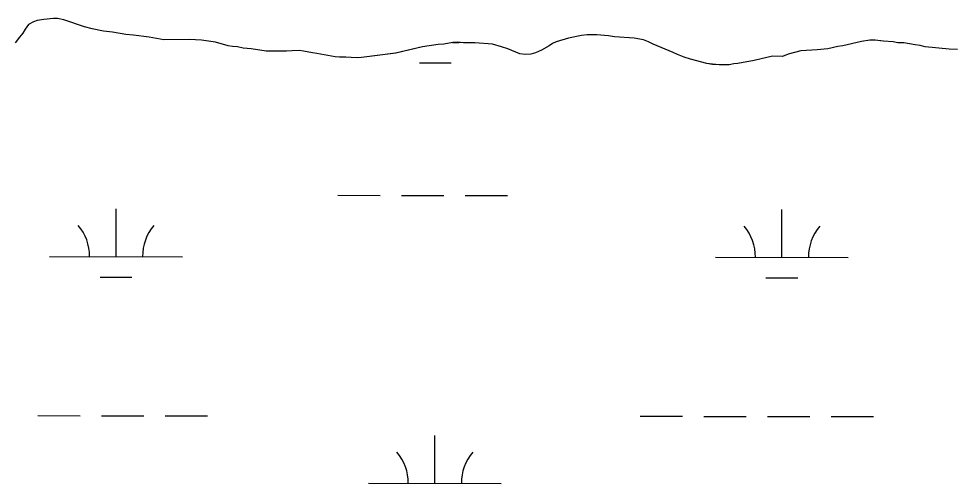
# Model space of a CAD drawing. Extents: x 3148686 to 3186545, y 916144 to 941516.
# Drawn here: x 3171994 to 3172697, y 923535 to 923886 of the extents above; entities that cross this region are included whole.
import ezdxf

# ---------------------------------------------------------------- set-up
doc = ezdxf.new("R2010")
doc.units = 0
for name, color, linetype in [('V-SITE-VEGE', 7, 'Continuous'), ('V-TOPO-SHOR', 7, 'Continuous'), ('V-WETL-SWMP', 7, 'Continuous')]:
    doc.layers.add(name, color=color, linetype=linetype)

msp = doc.modelspace()

# ---------------------------------------------------------------- linework, layer by layer
at = {"layer": 'V-SITE-VEGE'}
for p, q in [((3172020.69, 923885.51), (3172013.4, 923884.86)), ((3172023.84, 923885.53), (3172020.69, 923885.51)), ((3172028.58, 923884.58), (3172023.84, 923885.53)), ((3172001.81, 923881.02), (3171999.28, 923877.45)), ((3172005.54, 923883.02), (3172001.81, 923881.02)), ((3172008.49, 923884.03), (3172005.54, 923883.02)), ((3172013.4, 923884.86), (3172008.49, 923884.03)), ((3172044.19, 923879.39), (3172028.58, 923884.58)), ((3172049.91, 923877.86), (3172044.19, 923879.39)), ((3171994.99, 923871.51), (3171991.87, 923867.15)), ((3171997.53, 923874.49), (3171994.99, 923871.51)), ((3171999.28, 923877.45), (3171997.53, 923874.49)), ((3172058.4, 923876.15), (3172049.91, 923877.86)), ((3172065.3, 923875.22), (3172058.4, 923876.15)), ((3172075.17, 923873.53), (3172065.3, 923875.22)), ((3172081.08, 923872.98), (3172075.17, 923873.53)), ((3172092.92, 923871.5), (3172081.08, 923872.98)), ((3172103.77, 923869.62), (3172092.92, 923871.5)), ((3172418.79, 923872.91), (3172408.96, 923870.86)), ((3172422.93, 923873.34), (3172418.79, 923872.91)), ((3172430.22, 923873.4), (3172422.93, 923873.34)), ((3172439.09, 923872.48), (3172430.22, 923873.4)), ((3172443.43, 923871.73), (3172439.09, 923872.48)), ((3172458.41, 923870.67), (3172443.43, 923871.73)), ((3172123.27, 923869.77), (3172103.77, 923869.62)), ((3172132.34, 923869.25), (3172123.27, 923869.77)), ((3172142.79, 923867.76), (3172132.34, 923869.25)), ((3172152.47, 923865.08), (3172142.79, 923867.76)), ((3172155.63, 923864.51), (3172152.47, 923865.08)), ((3172159.37, 923864.15), (3172155.63, 923864.51)), ((3172163.71, 923863.2), (3172159.37, 923864.15)), ((3172298.87, 923864.27), (3172278.62, 923859.58)), ((3172310.68, 923865.94), (3172298.87, 923864.27)), ((3172314.81, 923866.17), (3172310.68, 923865.94)), ((3172321.7, 923867.61), (3172314.81, 923866.17)), ((3172325.44, 923867.64), (3172321.7, 923867.61)), ((3172329.78, 923867.28), (3172325.44, 923867.64)), ((3172338.25, 923867.15), (3172329.78, 923867.28)), ((3172351.66, 923866.27), (3172338.25, 923867.15)), ((3172358.37, 923864.35), (3172351.66, 923866.27)), ((3172363.11, 923862.62), (3172358.37, 923864.35)), ((3172394.23, 923865.03), (3172388.54, 923861.64)), ((3172396.77, 923866.83), (3172394.23, 923865.03)), ((3172399.52, 923868.03), (3172396.77, 923866.83)), ((3172408.96, 923870.86), (3172399.52, 923868.03)), ((3172465.52, 923869.54), (3172458.41, 923870.67)), ((3172469.27, 923867.99), (3172465.52, 923869.54)), ((3172472.63, 923866.25), (3172469.27, 923867.99)), ((3172487.66, 923860.06), (3172472.63, 923866.25)), ((3172611.95, 923864.4), (3172604.28, 923862.76)), ((3172615.69, 923865.02), (3172611.95, 923864.4)), ((3172629.65, 923868.29), (3172615.69, 923865.02)), ((3172635.95, 923869.32), (3172629.65, 923868.29)), ((3172639.89, 923869.16), (3172635.95, 923869.32)), ((3172646.4, 923868.42), (3172639.89, 923869.16)), ((3172653.69, 923868.08), (3172646.4, 923868.42)), ((3172657.05, 923867.32), (3172653.69, 923868.08)), ((3172661.58, 923867.16), (3172657.05, 923867.32)), ((3172670.26, 923865.65), (3172661.58, 923867.16)), ((3172673.81, 923865.29), (3172670.26, 923865.65)), ((3172677.76, 923864.34), (3172673.81, 923865.29)), ((3172695.71, 923862.51), (3172677.76, 923864.34)), ((3172169.63, 923862.65), (3172163.71, 923863.2)), ((3172181.07, 923860.97), (3172169.63, 923862.65)), ((3172196.24, 923861.09), (3172181.07, 923860.97)), ((3172200.57, 923861.32), (3172196.24, 923861.09)), ((3172205.89, 923861.37), (3172200.57, 923861.32)), ((3172209.05, 923861), (3172205.89, 923861.37)), ((3172215.96, 923859.67), (3172209.05, 923861)), ((3172219.11, 923859.31), (3172215.96, 923859.67)), ((3172233.12, 923856.66), (3172219.11, 923859.31)), ((3172278.62, 923859.58), (3172252.83, 923856.22)), ((3172372.21, 923858.95), (3172363.11, 923862.62)), ((3172376.55, 923858.39), (3172372.21, 923858.95)), ((3172380.48, 923858.82), (3172376.55, 923858.39)), ((3172384.02, 923859.63), (3172380.48, 923858.82)), ((3172388.54, 923861.64), (3172384.02, 923859.63)), ((3172491.02, 923858.51), (3172487.66, 923860.06)), ((3172496.16, 923856.39), (3172491.02, 923858.51)), ((3172562.55, 923857.11), (3172548.79, 923853.85)), ((3172570.24, 923856.98), (3172562.55, 923857.11)), ((3172574.56, 923858.79), (3172570.24, 923856.98)), ((3172584, 923861.22), (3172574.56, 923858.79)), ((3172596.41, 923861.91), (3172584, 923861.22)), ((3172604.28, 923862.76), (3172596.41, 923861.91)), ((3172702.01, 923862.16), (3172695.71, 923862.51)), ((3172236.27, 923856.49), (3172233.12, 923856.66)), ((3172241, 923856.52), (3172236.27, 923856.49)), ((3172245.15, 923856.16), (3172241, 923856.52)), ((3172249.48, 923856), (3172245.15, 923856.16)), ((3172252.83, 923856.22), (3172249.48, 923856)), ((3172500.7, 923854.85), (3172496.16, 923856.39)), ((3172513.14, 923851.6), (3172500.7, 923854.85)), ((3172517.48, 923851.04), (3172513.14, 923851.6)), ((3172522.41, 923850.69), (3172517.48, 923851.04)), ((3172529.9, 923850.74), (3172522.41, 923850.69)), ((3172533.44, 923851.36), (3172529.9, 923850.74)), ((3172536.59, 923851.59), (3172533.44, 923851.36)), ((3172548.79, 923853.85), (3172536.59, 923851.59))]:
    msp.add_line(p, q, dxfattribs=at)
at = {"layer": 'V-TOPO-SHOR'}
for points in [[(3172443.43, 923871.73), (3172439.09, 923872.48), (3172430.22, 923873.4), (3172422.93, 923873.34), (3172418.79, 923872.91), (3172408.96, 923870.86), (3172399.52, 923868.03), (3172396.77, 923866.83), (3172394.23, 923865.03), (3172388.54, 923861.64), (3172384.02, 923859.63), (3172380.48, 923858.82), (3172376.55, 923858.39), (3172372.21, 923858.95), (3172363.11, 923862.62), (3172358.37, 923864.35), (3172351.66, 923866.27), (3172338.25, 923867.15), (3172329.78, 923867.28), (3172325.44, 923867.64), (3172321.7, 923867.61), (3172314.81, 923866.17), (3172310.68, 923865.94), (3172298.87, 923864.27), (3172278.61, 923859.58), (3172252.83, 923856.22), (3172249.48, 923856), (3172245.15, 923856.16), (3172241, 923856.52), (3172236.27, 923856.49), (3172233.12, 923856.66), (3172219.11, 923859.31), (3172215.96, 923859.67), (3172209.05, 923861), (3172205.89, 923861.37), (3172200.57, 923861.32), (3172196.24, 923861.09), (3172181.07, 923860.97), (3172169.63, 923862.65), (3172163.71, 923863.2), (3172159.37, 923864.15), (3172155.63, 923864.51), (3172152.47, 923865.08), (3172142.79, 923867.76), (3172132.34, 923869.25), (3172123.27, 923869.77), (3172103.77, 923869.62), (3172092.92, 923871.5), (3172081.08, 923872.98), (3172075.17, 923873.53), (3172065.3, 923875.22), (3172058.4, 923876.15), (3172049.91, 923877.86), (3172044.19, 923879.39), (3172028.58, 923884.58), (3172023.84, 923885.53), (3172020.69, 923885.51), (3172013.4, 923884.86), (3172008.49, 923884.03), (3172005.54, 923883.02), (3172001.81, 923881.02), (3171999.28, 923877.45), (3171997.53, 923874.49), (3171994.99, 923871.51), (3171991.87, 923867.15)], [(3172702.01, 923862.16), (3172695.71, 923862.51), (3172677.76, 923864.34), (3172673.81, 923865.29), (3172670.26, 923865.65), (3172661.58, 923867.16), (3172657.05, 923867.32), (3172653.69, 923868.08), (3172646.4, 923868.42), (3172639.89, 923869.16), (3172635.95, 923869.32), (3172629.65, 923868.29), (3172615.69, 923865.02), (3172611.95, 923864.4), (3172604.28, 923862.76), (3172596.41, 923861.91), (3172584, 923861.22), (3172574.56, 923858.79), (3172570.24, 923856.98), (3172562.55, 923857.11), (3172548.79, 923853.85), (3172536.59, 923851.59), (3172533.44, 923851.36), (3172529.9, 923850.74), (3172522.41, 923850.69), (3172517.48, 923851.04), (3172513.14, 923851.6), (3172500.7, 923854.85), (3172496.16, 923856.39), (3172491.02, 923858.51), (3172487.66, 923860.06), (3172472.63, 923866.25), (3172469.27, 923867.99), (3172465.52, 923869.54), (3172458.41, 923870.67), (3172443.43, 923871.73)]]:
    msp.add_lwpolyline(points, dxfattribs=at)
at = {"layer": 'V-WETL-SWMP'}
for p, q in [((3172020.68, 923885.5), (3172013.4, 923884.85)), ((3172023.83, 923885.52), (3172020.68, 923885.5)), ((3172028.57, 923884.58), (3172023.83, 923885.52)), ((3172001.8, 923881.01), (3171999.27, 923877.45)), ((3172005.53, 923883.01), (3172001.8, 923881.01)), ((3172008.48, 923884.02), (3172005.53, 923883.01)), ((3172013.4, 923884.85), (3172008.48, 923884.02)), ((3172044.18, 923879.38), (3172028.57, 923884.58)), ((3172049.9, 923877.85), (3172044.18, 923879.38)), ((3171994.98, 923871.5), (3171991.87, 923867.14)), ((3171997.52, 923874.48), (3171994.98, 923871.5)), ((3171999.27, 923877.45), (3171997.52, 923874.48)), ((3172058.39, 923876.15), (3172049.9, 923877.85)), ((3172065.29, 923875.22), (3172058.39, 923876.15)), ((3172075.16, 923873.52), (3172065.29, 923875.22)), ((3172081.07, 923872.98), (3172075.16, 923873.52)), ((3172092.91, 923871.49), (3172081.07, 923872.98)), ((3172103.76, 923869.61), (3172092.91, 923871.49)), ((3172418.78, 923872.91), (3172408.95, 923870.86)), ((3172422.92, 923873.33), (3172418.78, 923872.91)), ((3172430.21, 923873.39), (3172422.92, 923873.33)), ((3172439.08, 923872.48), (3172430.21, 923873.39)), ((3172443.42, 923871.72), (3172439.08, 923872.48)), ((3172458.41, 923870.66), (3172443.42, 923871.72)), ((3172123.26, 923869.77), (3172103.76, 923869.61)), ((3172132.33, 923869.25), (3172123.26, 923869.77)), ((3172142.79, 923867.75), (3172132.33, 923869.25)), ((3172152.46, 923865.07), (3172142.79, 923867.75)), ((3172155.62, 923864.51), (3172152.46, 923865.07)), ((3172159.37, 923864.14), (3172155.62, 923864.51)), ((3172163.71, 923863.19), (3172159.37, 923864.14)), ((3172298.86, 923864.27), (3172278.6, 923859.57)), ((3172310.67, 923865.94), (3172298.86, 923864.27)), ((3172314.81, 923866.17), (3172310.67, 923865.94)), ((3172321.69, 923867.6), (3172314.81, 923866.17)), ((3172321.5, 923867.56), (3172326.33, 923867.56)), ((3172325.43, 923867.63), (3172321.69, 923867.6)), ((3172329.77, 923867.27), (3172325.43, 923867.63)), ((3172338.24, 923867.14), (3172329.77, 923867.27)), ((3172351.65, 923866.26), (3172338.24, 923867.14)), ((3172358.36, 923864.35), (3172351.65, 923866.26)), ((3172363.11, 923862.61), (3172358.36, 923864.35)), ((3172394.22, 923865.03), (3172388.53, 923861.63)), ((3172396.77, 923866.82), (3172394.22, 923865.03)), ((3172399.51, 923868.02), (3172396.77, 923866.82)), ((3172408.95, 923870.86), (3172399.51, 923868.02)), ((3172465.51, 923869.53), (3172458.41, 923870.66)), ((3172469.26, 923867.99), (3172465.51, 923869.53)), ((3172472.63, 923866.24), (3172469.26, 923867.99)), ((3172487.65, 923860.06), (3172472.63, 923866.24)), ((3172611.94, 923864.39), (3172604.27, 923862.76)), ((3172615.68, 923865.01), (3172611.94, 923864.39)), ((3172629.65, 923868.28), (3172615.68, 923865.01)), ((3172635.94, 923869.31), (3172629.65, 923868.28)), ((3172639.88, 923869.15), (3172635.94, 923869.31)), ((3172646.39, 923868.41), (3172639.88, 923869.15)), ((3172653.68, 923868.08), (3172646.39, 923868.41)), ((3172657.04, 923867.31), (3172653.68, 923868.08)), ((3172661.57, 923867.15), (3172657.04, 923867.31)), ((3172670.25, 923865.65), (3172661.57, 923867.15)), ((3172673.8, 923865.28), (3172670.25, 923865.65)), ((3172677.75, 923864.33), (3172673.8, 923865.28)), ((3172695.7, 923862.5), (3172677.75, 923864.33)), ((3172169.62, 923862.65), (3172163.71, 923863.19)), ((3172181.06, 923860.97), (3172169.62, 923862.65)), ((3172196.23, 923861.09), (3172181.06, 923860.97)), ((3172200.57, 923861.32), (3172196.23, 923861.09)), ((3172205.89, 923861.36), (3172200.57, 923861.32)), ((3172209.04, 923860.99), (3172205.89, 923861.36)), ((3172215.95, 923859.67), (3172209.04, 923860.99)), ((3172219.1, 923859.3), (3172215.95, 923859.67)), ((3172233.11, 923856.65), (3172219.1, 923859.3)), ((3172278.6, 923859.57), (3172252.82, 923856.22)), ((3172372.2, 923858.94), (3172363.11, 923862.61)), ((3172376.54, 923858.38), (3172372.2, 923858.94)), ((3172380.48, 923858.81), (3172376.54, 923858.38)), ((3172384.02, 923859.62), (3172380.48, 923858.81)), ((3172388.53, 923861.63), (3172384.02, 923859.62)), ((3172491.01, 923858.51), (3172487.65, 923860.06)), ((3172496.15, 923856.38), (3172491.01, 923858.51)), ((3172562.55, 923857.1), (3172548.78, 923853.84)), ((3172570.23, 923856.97), (3172562.55, 923857.1)), ((3172574.55, 923858.78), (3172570.23, 923856.97)), ((3172583.99, 923861.22), (3172574.55, 923858.78)), ((3172596.4, 923861.91), (3172583.99, 923861.22)), ((3172604.27, 923862.76), (3172596.4, 923861.91)), ((3172702, 923862.16), (3172695.7, 923862.5)), ((3172236.27, 923856.48), (3172233.11, 923856.65)), ((3172241, 923856.52), (3172236.27, 923856.48)), ((3172245.14, 923856.16), (3172241, 923856.52)), ((3172249.47, 923855.99), (3172245.14, 923856.16)), ((3172252.82, 923856.22), (3172249.47, 923855.99)), ((3172296.46, 923852.16), (3172320.46, 923852.13)), ((3172500.7, 923854.84), (3172496.15, 923856.38)), ((3172513.14, 923851.59), (3172500.7, 923854.84)), ((3172517.47, 923851.03), (3172513.14, 923851.59)), ((3172522.4, 923850.68), (3172517.47, 923851.03)), ((3172529.89, 923850.74), (3172522.4, 923850.68)), ((3172533.43, 923851.36), (3172529.89, 923850.74)), ((3172536.58, 923851.58), (3172533.43, 923851.36)), ((3172548.78, 923853.84), (3172536.58, 923851.58)), ((3172234.94, 923752.22), (3172266.94, 923752.19)), ((3172282.94, 923752.17), (3172314.94, 923752.14)), ((3172330.94, 923752.12), (3172362.94, 923752.09)), ((3172067.83, 923705.97), (3172067.87, 923741.97)), ((3172569.74, 923705.44), (3172569.77, 923741.44)), ((3172017.83, 923706.02), (3172117.83, 923705.91)), ((3172519.74, 923705.49), (3172619.74, 923705.39)), ((3172055.81, 923690.55), (3172079.81, 923690.52)), ((3172557.72, 923690.02), (3172581.72, 923689.99)), ((3172008.86, 923585.96), (3172040.86, 923585.92)), ((3172056.86, 923585.91), (3172088.86, 923585.87)), ((3172104.86, 923585.86), (3172136.86, 923585.82)), ((3172462.77, 923585.48), (3172494.77, 923585.45)), ((3172510.77, 923585.43), (3172542.77, 923585.4)), ((3172558.77, 923585.38), (3172590.77, 923585.35)), ((3172606.77, 923585.33), (3172638.77, 923585.29)), ((3172308.12, 923534.9), (3172308.16, 923570.9)), ((3172258.12, 923534.95), (3172358.12, 923534.85))]:
    msp.add_line(p, q, dxfattribs=at)
for centre, start, end in [((3172012.59, 923706.5), 359.16781, 40.71147), ((3172123.07, 923706.38), 139.1678, 180.71146), ((3172514.49, 923705.97), 359.16781, 40.71147), ((3172624.98, 923705.85), 139.1678, 180.71146), ((3172252.88, 923535.43), 359.16781, 40.71147), ((3172363.37, 923535.32), 139.1678, 180.71146)]:
    msp.add_arc(centre, 35.25, start, end, dxfattribs=at)

doc.saveas('drawing.dxf')
